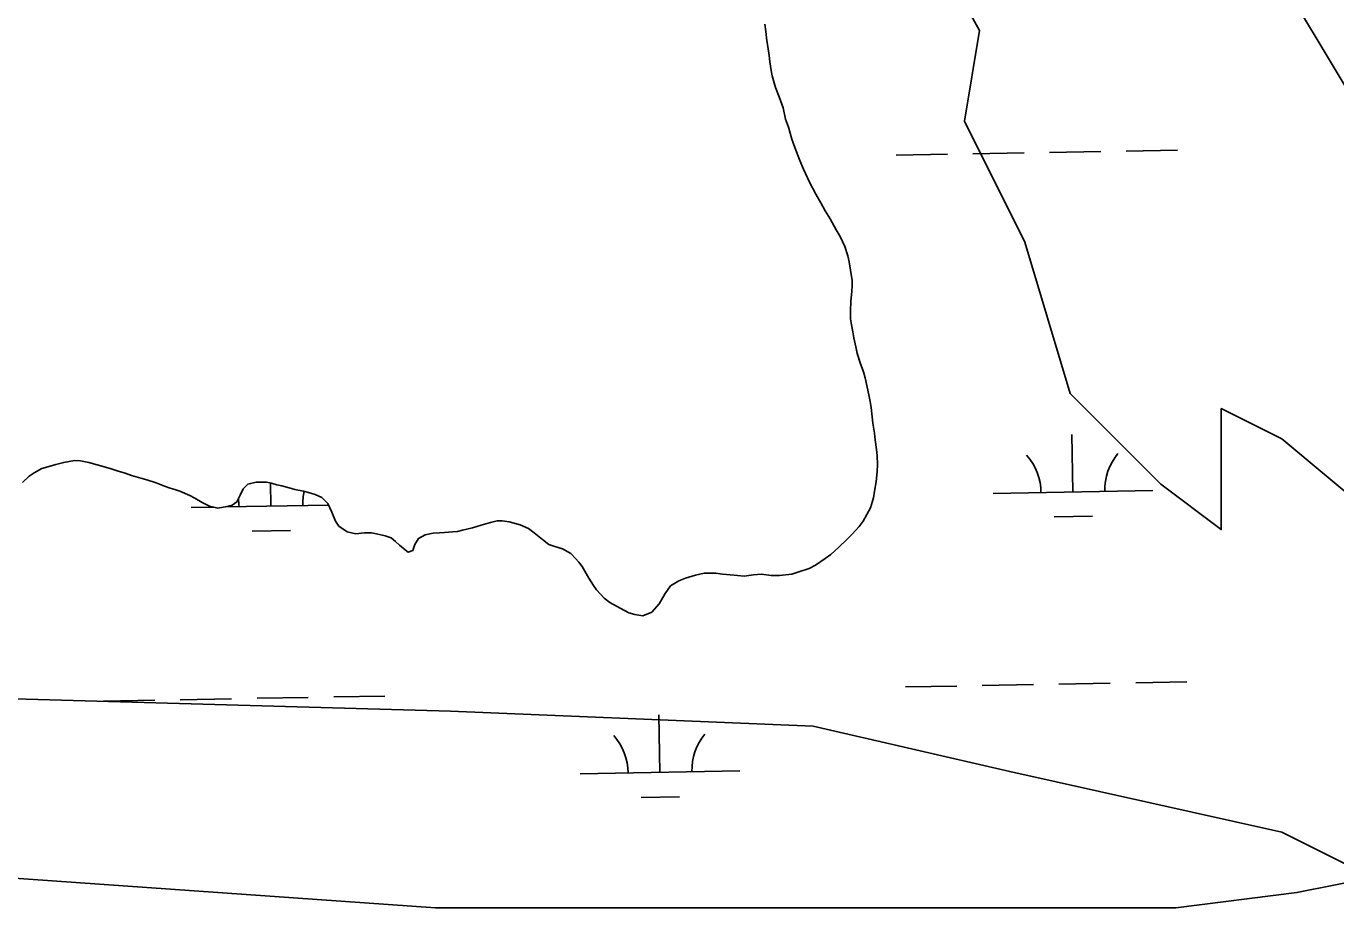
# Model space of a CAD drawing. Extents: x 3903937 to 3942190, y 260677 to 286651.
# Drawn here: x 3921251 to 3922070, y 274364 to 274916 of the extents above; entities that cross this region are included whole.
import ezdxf

# ---------------------------------------------------------------- set-up
doc = ezdxf.new("R2010")
doc.units = 0
for name, color, linetype in [('V-SITE-VEGE', 7, 'Continuous'), ('V-TOPO-SHOR', 7, 'Continuous'), ('V-WETL-SWMP', 7, 'Continuous')]:
    doc.layers.add(name, color=color, linetype=linetype)

msp = doc.modelspace()

# ---------------------------------------------------------------- linework, layer by layer
at = {"layer": 'V-SITE-VEGE'}
for points in [[(3921232.43, 275622.86), (3921298.63, 275594.47), (3921478.32, 275547.16), (3921544.52, 275537.7), (3921601.27, 275509.32), (3921686.38, 275452.54), (3921790.41, 275414.7), (3921847.15, 275386.31), (3921856.61, 275348.46), (3921856.61, 275291.69), (3921866.07, 275234.91), (3921894.44, 275168.69), (3921922.81, 275092.99), (3921960.64, 275045.68), (3922026.84, 274960.52), (3922083.59, 274865.9)], [(3922093.04, 274610.43), (3922036.3, 274657.74), (3921998.47, 274676.66), (3921998.47, 274600.97), (3921960.64, 274629.35), (3921903.9, 274686.12), (3921875.52, 274780.74), (3921837.7, 274856.44), (3921847.15, 274913.21), (3921799.87, 274998.37), (3921771.5, 275045.68), (3921743.12, 275102.45), (3921695.84, 275149.76), (3921658.01, 275197.07), (3921648.55, 275225.46), (3921535.06, 275348.46), (3921355.38, 275462.01), (3921270.26, 275480.93), (3921204.06, 275480.93)]]:
    msp.add_lwpolyline(points, dxfattribs=at)
msp.add_lwpolyline([(3921516.15, 274487.42), (3921743.12, 274477.96), (3921866.07, 274449.57), (3922036.3, 274411.73), (3922093.04, 274383.34), (3922045.75, 274373.88), (3921970.1, 274364.41), (3921818.78, 274364.41), (3921506.69, 274364.41), (3920967.63, 274402.26), (3920778.48, 274430.65), (3920731.2, 274468.5), (3920721.74, 274487.42), (3920750.11, 274506.35), (3920844.69, 274506.35)], close=True, dxfattribs=at)
at = {"layer": 'V-TOPO-SHOR'}
for points in [[(3921712.77, 274917.12), (3921713.47, 274912.54), (3921714.18, 274906.81), (3921714.75, 274903.09), (3921715.46, 274897.51), (3921715.88, 274893.5), (3921716.73, 274888.06), (3921717.44, 274884.91), (3921719.44, 274877.47), (3921721.86, 274871.6), (3921724.28, 274864.72), (3921725.85, 274857.71), (3921727.7, 274852.7), (3921729.84, 274845.11), (3921731.69, 274839.95), (3921734.83, 274831.79), (3921737.11, 274826.49), (3921740.82, 274818.33), (3921744.82, 274810.88), (3921747.81, 274805.44), (3921750.67, 274800.28), (3921753.67, 274795.41), (3921757.52, 274788.4), (3921759.95, 274784.24), (3921762.95, 274778.08), (3921764.8, 274772.21), (3921765.65, 274768.49), (3921766.36, 274763.19), (3921767.49, 274756.75), (3921767.49, 274753.46), (3921767.34, 274750.02), (3921766.76, 274743.59), (3921766.46, 274737.86), (3921766.46, 274732.85), (3921767.02, 274728.99), (3921767.88, 274724.69), (3921768.44, 274720.83), (3921769.72, 274715.24), (3921770.58, 274711.23), (3921772.57, 274705.22), (3921774.57, 274699.64), (3921775.56, 274695.91), (3921776.7, 274691.05), (3921778.12, 274684.17), (3921778.83, 274681.03), (3921779.4, 274677.3), (3921780.11, 274671.58), (3921780.53, 274667.57), (3921781.38, 274661.27), (3921781.81, 274657.12), (3921782.66, 274651.11), (3921783.08, 274647.25), (3921783.36, 274641.52), (3921783.21, 274637.37), (3921782.48, 274630.93), (3921781.48, 274625.06), (3921780.75, 274620.77), (3921778.88, 274614.62), (3921774.43, 274606.33), (3921771.85, 274602.89), (3921767.55, 274598.03), (3921764.26, 274594.75)], [(3921346.69, 274624.97), (3921343.68, 274625.97), (3921340.68, 274626.98), (3921337.24, 274628.13), (3921331.95, 274630.14), (3921326.09, 274632.15), (3921322.37, 274633.16), (3921316.5, 274634.89), (3921312.64, 274636.18), (3921307.49, 274637.76), (3921303.91, 274638.91), (3921298.76, 274640.49), (3921295.04, 274641.5), (3921289.89, 274642.94), (3921284.6, 274643.95), (3921280.88, 274644.1), (3921277.44, 274643.53), (3921274.15, 274642.96), (3921269.14, 274641.68), (3921265.71, 274640.68), (3921260.41, 274639.12), (3921255.54, 274636.55), (3921252.53, 274634.41), (3921248.37, 274630.41)], [(3921764.26, 274594.75), (3921759.24, 274590.03), (3921754.08, 274585.46), (3921750.5, 274582.89), (3921744.63, 274578.75), (3921740.62, 274576.61), (3921734.17, 274574.47), (3921729.73, 274573.19), (3921722, 274572.2), (3921716.85, 274572.35), (3921710.84, 274573.07), (3921705.69, 274572.65), (3921699.96, 274571.94), (3921693.67, 274572.38), (3921686.37, 274573.11), (3921682.22, 274573.68), (3921679.07, 274573.69), (3921674.92, 274573.69), (3921669.48, 274572.56), (3921663.18, 274570.56), (3921659.03, 274568.99), (3921653.87, 274565.71), (3921650.43, 274560.99), (3921646.7, 274554.56), (3921642.12, 274549.41), (3921636.53, 274547.13), (3921631.52, 274547.85), (3921627.8, 274549), (3921622.37, 274551.87), (3921615.79, 274555.46), (3921612.22, 274558.18), (3921607.5, 274563.34), (3921605.64, 274565.92), (3921602.79, 274570.65), (3921601.07, 274573.51), (3921598.5, 274577.95), (3921596.36, 274580.53), (3921594.36, 274582.97), (3921591.5, 274585.98), (3921586.21, 274588.99), (3921581.35, 274590.43), (3921577.63, 274591.72), (3921573.77, 274594.88), (3921568.48, 274599.04), (3921565.05, 274601.62), (3921559.76, 274604.05), (3921552.89, 274605.92), (3921548.45, 274606.36), (3921545.45, 274606.36), (3921541.15, 274605.51), (3921535.43, 274603.66), (3921529.98, 274602.1), (3921523.69, 274600.53), (3921520.54, 274599.82), (3921517.39, 274599.54), (3921512.38, 274599.26), (3921509.23, 274598.98), (3921505.37, 274598.84), (3921500.21, 274597.7), (3921496.2, 274595.42), (3921493.76, 274591.56), (3921492.61, 274587.98), (3921489.75, 274586.84), (3921486.75, 274589.13), (3921484.31, 274591.14), (3921481.74, 274593.58), (3921479.03, 274595.73), (3921475.31, 274597.02), (3921469.87, 274598.32), (3921466.72, 274598.89), (3921462.43, 274598.9), (3921456.99, 274598.34), (3921451.55, 274599.49), (3921446.26, 274603.22), (3921444.26, 274606.22), (3921441.84, 274611.95), (3921439.41, 274617.25), (3921435.56, 274620.98), (3921431.55, 274622.99), (3921427.4, 274624.14), (3921424.25, 274625), (3921418.82, 274626.15), (3921415.24, 274627.16), (3921410.52, 274628.31), (3921407.52, 274628.89), (3921404.23, 274630.04), (3921400.93, 274630.62), (3921397.64, 274630.62), (3921394.49, 274630.62), (3921389.34, 274629.34), (3921386.33, 274626.48), (3921384.46, 274622.62), (3921382.46, 274618.33), (3921379.45, 274616.19), (3921376.3, 274615.34), (3921370.57, 274614.49), (3921365.42, 274615.64), (3921360.84, 274617.94), (3921356.13, 274620.66), (3921352.98, 274622.24), (3921346.69, 274624.97)]]:
    msp.add_lwpolyline(points, dxfattribs=at)
at = {"layer": 'V-WETL-SWMP'}
for p, q in [((3921795.07, 274835.21), (3921827.06, 274835.78)), ((3921843.06, 274836.06), (3921875.06, 274836.62)), ((3921891.05, 274836.9), (3921923.05, 274837.47)), ((3921939.05, 274837.75), (3921971.04, 274838.31)), ((3921905.64, 274624.52), (3921905, 274660.52)), ((3921403.81, 274615.69), (3921403.55, 274630.16)), ((3921855.65, 274623.64), (3921955.63, 274625.4)), ((3921353.82, 274614.81), (3921368.01, 274615.06)), ((3921375.28, 274615.19), (3921439.84, 274616.32)), ((3921893.91, 274608.88), (3921917.91, 274609.3)), ((3921392.08, 274600.05), (3921416.08, 274600.47)), ((3921944.9, 274505.12), (3921976.9, 274505.69)), ((3921443.07, 274496.29), (3921475.07, 274496.85)), ((3921800.92, 274502.59), (3921832.92, 274503.15)), ((3921848.92, 274503.43), (3921880.91, 274504)), ((3921896.91, 274504.28), (3921928.9, 274504.84)), ((3921299.09, 274493.76), (3921331.09, 274494.32)), ((3921347.09, 274494.6), (3921379.08, 274495.16)), ((3921395.08, 274495.45), (3921427.07, 274496.01)), ((3921647.25, 274449.13), (3921646.62, 274485.13)), ((3921597.26, 274448.25), (3921697.24, 274450.01)), ((3921635.52, 274433.49), (3921659.52, 274433.92))]:
    msp.add_line(p, q, dxfattribs=at)
for points in [[(3921778.83, 274681.03), (3921778.12, 274684.18), (3921776.7, 274691.05), (3921775.56, 274695.91), (3921774.57, 274699.64), (3921772.57, 274705.22), (3921770.58, 274711.24), (3921769.72, 274715.24), (3921768.44, 274720.83), (3921767.88, 274724.69), (3921767.02, 274728.99), (3921766.46, 274732.85), (3921766.46, 274737.86), (3921766.76, 274743.59), (3921767.34, 274750.03), (3921767.49, 274753.46), (3921767.49, 274756.75), (3921766.36, 274763.19), (3921765.65, 274768.49), (3921764.8, 274772.21), (3921762.94, 274778.08), (3921759.95, 274784.24), (3921757.52, 274788.4), (3921753.67, 274795.41), (3921750.67, 274800.28), (3921747.81, 274805.44), (3921744.81, 274810.88), (3921740.82, 274818.33), (3921737.11, 274826.49), (3921734.83, 274831.79), (3921731.69, 274839.95), (3921729.84, 274845.11), (3921727.7, 274852.7), (3921725.85, 274857.71), (3921724.28, 274864.72), (3921721.86, 274871.6), (3921719.44, 274877.47), (3921717.44, 274884.91), (3921716.73, 274888.06), (3921715.88, 274893.5), (3921715.46, 274897.51), (3921714.75, 274903.09), (3921714.18, 274906.81), (3921713.47, 274912.54), (3921712.77, 274917.12)], [(3921410.52, 274628.31), (3921415.24, 274627.16), (3921418.82, 274626.15), (3921424.25, 274625), (3921427.4, 274624.14), (3921431.55, 274622.99), (3921435.56, 274620.98), (3921439.41, 274617.25), (3921441.84, 274611.95), (3921444.26, 274606.22), (3921446.26, 274603.22), (3921451.55, 274599.49), (3921456.99, 274598.34), (3921462.43, 274598.9), (3921466.72, 274598.89), (3921469.87, 274598.32), (3921475.31, 274597.02), (3921479.03, 274595.73), (3921481.74, 274593.58), (3921484.31, 274591.14), (3921486.75, 274589.13), (3921489.75, 274586.84), (3921492.61, 274587.98), (3921493.76, 274591.56), (3921496.2, 274595.42), (3921500.21, 274597.7), (3921505.37, 274598.84), (3921509.23, 274598.98), (3921512.38, 274599.26), (3921517.39, 274599.54), (3921520.54, 274599.82), (3921523.69, 274600.53), (3921529.98, 274602.1), (3921535.43, 274603.66), (3921541.15, 274605.51), (3921545.45, 274606.37), (3921548.45, 274606.36), (3921552.89, 274605.93), (3921559.76, 274604.06), (3921565.05, 274601.62), (3921568.48, 274599.04), (3921573.77, 274594.88), (3921577.63, 274591.72), (3921581.35, 274590.43), (3921586.21, 274588.99), (3921591.5, 274585.98), (3921594.36, 274582.97), (3921596.36, 274580.53), (3921598.5, 274577.95), (3921601.07, 274573.51), (3921602.79, 274570.65), (3921605.64, 274565.92), (3921607.5, 274563.34), (3921612.21, 274558.18), (3921615.79, 274555.46), (3921622.37, 274551.87), (3921627.8, 274549), (3921631.52, 274547.85), (3921636.53, 274547.13), (3921642.11, 274549.41), (3921646.7, 274554.56), (3921650.43, 274560.99), (3921653.87, 274565.71), (3921659.03, 274568.99), (3921663.18, 274570.56), (3921669.48, 274572.56), (3921674.92, 274573.69), (3921679.07, 274573.69), (3921682.22, 274573.68), (3921686.37, 274573.1), (3921693.67, 274572.38), (3921699.96, 274571.94), (3921705.69, 274572.65), (3921710.84, 274573.07), (3921716.85, 274572.35), (3921722, 274572.2), (3921729.73, 274573.19), (3921734.17, 274574.47), (3921740.62, 274576.61), (3921744.63, 274578.75), (3921750.5, 274582.89), (3921754.08, 274585.46), (3921759.24, 274590.03), (3921764.26, 274594.75), (3921767.55, 274598.04), (3921771.85, 274602.9), (3921774.43, 274606.33), (3921778.88, 274614.62), (3921780.75, 274620.77), (3921781.47, 274625.06), (3921782.48, 274630.93), (3921783.21, 274637.37), (3921783.36, 274641.52), (3921783.08, 274647.24), (3921782.66, 274651.11), (3921781.81, 274657.12), (3921781.38, 274661.27), (3921780.53, 274667.57), (3921780.11, 274671.58), (3921779.4, 274677.3), (3921778.83, 274681.03)], [(3921248.37, 274630.4), (3921252.53, 274634.41), (3921255.54, 274636.55), (3921260.41, 274639.12), (3921265.7, 274640.68), (3921269.14, 274641.68), (3921274.15, 274642.96), (3921277.44, 274643.53), (3921280.88, 274644.1), (3921284.6, 274643.95), (3921289.89, 274642.94), (3921295.04, 274641.5), (3921298.76, 274640.49), (3921303.91, 274638.91), (3921307.49, 274637.76), (3921312.64, 274636.18), (3921316.5, 274634.89), (3921322.37, 274633.16), (3921326.09, 274632.15), (3921331.95, 274630.14), (3921337.24, 274628.13), (3921340.68, 274626.98), (3921343.68, 274625.97), (3921346.69, 274624.97), (3921352.98, 274622.24), (3921356.12, 274620.66), (3921360.84, 274617.94), (3921365.42, 274615.64), (3921370.57, 274614.49), (3921376.3, 274615.34), (3921379.45, 274616.19), (3921382.46, 274618.33), (3921384.46, 274622.62), (3921386.33, 274626.49), (3921389.34, 274629.34), (3921394.49, 274630.62), (3921397.64, 274630.62), (3921400.94, 274630.62), (3921404.23, 274630.04), (3921407.52, 274628.89), (3921410.52, 274628.31)]]:
    msp.add_lwpolyline(points, dxfattribs=at)
for centre, start, end in [((3921850.4, 274624.02), 0.23658, 41.78024), ((3921960.86, 274625.97), 140.23658, 181.78024), ((3921348.57, 274615.19), 0.23658, 8.50243), ((3921459.03, 274617.14), 167.28738, 181.78024), ((3921702.47, 274450.58), 140.23658, 181.78024), ((3921592.01, 274448.64), 0.23658, 41.78024)]:
    msp.add_arc(centre, 35.25, start, end, dxfattribs=at)

doc.saveas('drawing.dxf')
